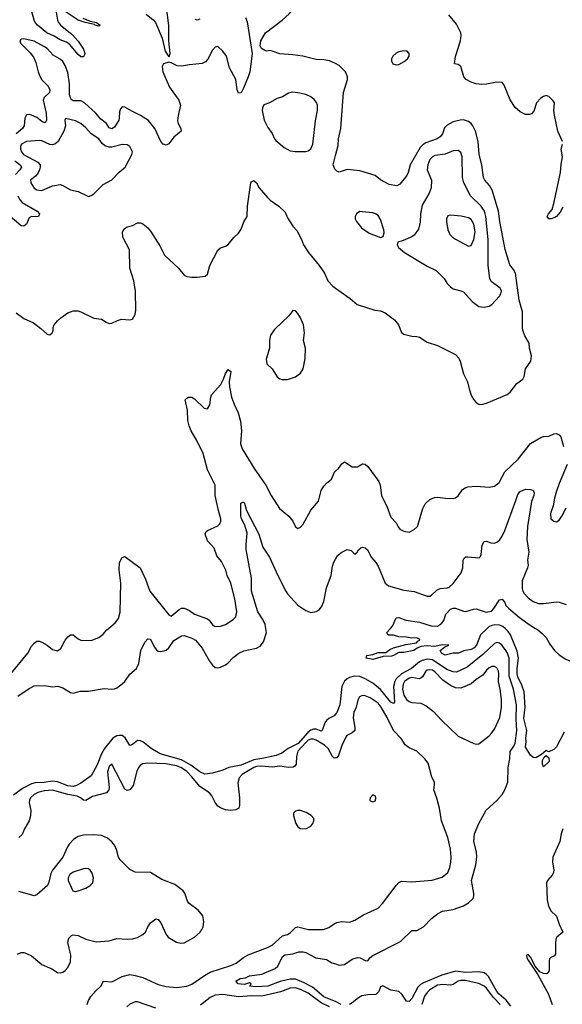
# Model space of a CAD drawing. Header units: inches. Extents: x 1473912 to 1647258, y 640388 to 773423.
# Tile 329 of 420: x 1557558 to 1561755, y 727090 to 734713. Entities that reach past the tile are written whole.
import ezdxf

# ---------------------------------------------------------------- set-up
doc = ezdxf.new("R2010")
doc.units = ezdxf.units.IN
doc.header["$MEASUREMENT"] = 0
for name, color, linetype in [('B5752', 7, 'Continuous'), ('B5753', 7, 'Continuous'), ('B5762', 7, 'Continuous'), ('B5763', 7, 'Continuous')]:
    doc.layers.add(name, color=color, linetype=linetype)

msp = doc.modelspace()

# ---------------------------------------------------------------- linework, layer by layer
at = {"layer": 'B5752', "color": 5}
for points, elevation in [([(1557430, 729575.8), (1557621.3, 729810), (1557650, 729862.8), (1557670, 729886.8), (1557690, 729901), (1557710, 729901), (1557730, 729894.8), (1557770, 729870.7), (1557810, 729836.3), (1557850, 729828), (1557876.3, 729843.7), (1557910, 729910.5), (1557930, 729936.3), (1557950, 729950.6), (1557970, 729950.6), (1558010, 729919.3), (1558030, 729910.4), (1558110, 729908.2), (1558170, 729930.5), (1558202.8, 729957.2), (1558231.1, 729988.9), (1558244.5, 730000)], 680), ([(1557543.7, 729476.3), (1557630, 729536.5), (1557670, 729554.9), (1557750, 729557.4), (1557810, 729547), (1557853.7, 729553.7), (1557890, 729541.1), (1557950, 729503.1), (1557970, 729498.4), (1558026.3, 729513.7), (1558090, 729514.9), (1558210, 729536.1), (1558270, 729530.3), (1558290, 729533.1), (1558310, 729541.7), (1558350, 729570.3), (1558370, 729590.4), (1558410, 729645.7), (1558462.4, 729690), (1558478, 729730), (1558494.5, 729830), (1558525.9, 729894.1), (1558550, 729920.7), (1558570, 729917.3), (1558598.8, 729858.8), (1558615.4, 729835.4), (1558630, 729825.2), (1558650, 729821.4), (1558690, 729832.5), (1558710, 729851.1), (1558750, 729907.7), (1558810, 729943.5), (1558830, 729945.4), (1558890, 729925.2), (1558917.3, 729910), (1558970, 729847.9), (1559026.9, 729746.9), (1559050, 729715.8), (1559070, 729699.1), (1559090, 729695.5), (1559110, 729700.5), (1559150, 729719.3), (1559167.4, 729732.6), (1559210, 729776.4), (1559252.7, 729810), (1559292.6, 729827.4), (1559390, 729847.2), (1559418.2, 729861.8), (1559444.4, 729895.6), (1559467.8, 729970), (1559461.7, 730000)], 660), ([(1560000, 729336.3), (1559990, 729323.1), (1559950, 729303.7), (1559930, 729288), (1559918.3, 729270), (1559897.6, 729210), (1559890, 729204.9), (1559850, 729219.7), (1559830, 729220.6), (1559810, 729212.9), (1559786.5, 729193.5), (1559710.9, 729109.1), (1559633.2, 729070), (1559585.5, 729034.5), (1559542.6, 729017.4), (1559445, 728995), (1559370, 728984.3), (1559270, 728942.1), (1559176.2, 728923.8), (1559130, 728904.2), (1559050, 728879.8), (1558990, 728873), (1558950, 728889.9), (1558882.4, 728942.4), (1558810, 728982.6), (1558643.8, 729030), (1558573.5, 729070), (1558510, 729122), (1558491.2, 729131.2), (1558470, 729131.5), (1558430, 729102.4), (1558410, 729094), (1558373.4, 729153.5), (1558350.3, 729170.3), (1558330, 729172.7), (1558310, 729168.2), (1558278.1, 729150), (1558213.3, 729070), (1558191.4, 729030), (1558156.2, 728943.8), (1558110, 728859.3), (1558030, 728802.3), (1557996.1, 728783.9), (1557970, 728777.2), (1557930, 728780.9), (1557850, 728812.9), (1557810, 728818.5), (1557746.6, 728806.6), (1557675.9, 728804.1), (1557650, 728798.5), (1557578.6, 728761.4), (1557510, 728709.7)], 660), ([(1560000, 728997.4), (1559990, 728996.4), (1559976.4, 729010), (1559944.2, 729070), (1559916.5, 729096.5), (1559850, 729135.5), (1559830, 729142.7), (1559810, 729142.1), (1559790, 729134.1), (1559770, 729117.6), (1559709.6, 729050), (1559697.7, 729010), (1559696.1, 728950), (1559686.1, 728933.9), (1559673.5, 728926.5), (1559636.1, 728923.9), (1559570, 728933.5), (1559510, 728926.5), (1559430, 728934.9), (1559390, 728930.9), (1559370, 728922.9), (1559279, 728870), (1559255.2, 728844.8), (1559246.3, 728806.3), (1559258.3, 728690), (1559258.2, 728630), (1559251.8, 728608.2), (1559230, 728596), (1559190, 728592), (1559150, 728596), (1559110, 728610.9), (1559090, 728623.5), (1559070, 728652.8), (1559044.3, 728704.3), (1559026.9, 728726.9), (1558950, 728776.1), (1558890, 728852.7), (1558850, 728892.3), (1558810, 728921.7), (1558770, 728936.7), (1558688.9, 728951.1), (1558550, 728958), (1558508.1, 728951.9), (1558490, 728940.4), (1558476.5, 728923.5), (1558464.6, 728895.4), (1558434.4, 728785.6), (1558410, 728749.6), (1558390, 728746), (1558370, 728757), (1558270, 728949.3), (1558250, 728932.3), (1558237.3, 728890), (1558250.2, 728769.8), (1558247.9, 728750), (1558230, 728727.8), (1558120.3, 728699.7), (1558070, 728668.6), (1558050, 728669.8), (1558027.8, 728690), (1558002.9, 728702.9), (1557930, 728714.9), (1557810, 728748.5), (1557750, 728743.4), (1557699, 728730), (1557670, 728715.8), (1557642.3, 728690), (1557632.2, 728670), (1557629.5, 728650), (1557643.8, 728590), (1557640.9, 728550), (1557630, 728509.6), (1557595, 728450), (1557576.1, 728403.9), (1557550, 728382.6)], 680), ([(1557541, 727479), (1557570, 727490.6), (1557590, 727490.7), (1557610, 727483.8), (1557650, 727465.7), (1557730, 727398.4), (1557805.1, 727365.1), (1557850, 727338), (1557870, 727334.9), (1557890, 727339.3), (1557910, 727352.7), (1557930, 727375.5), (1557950, 727418.8), (1557954.3, 727470), (1557930.4, 727570), (1557937.1, 727603), (1557957.1, 727622.9), (1557972.3, 727627.7), (1558010, 727623.6), (1558070, 727595.7), (1558150, 727572.9), (1558250, 727582.7), (1558310, 727599.1), (1558390, 727594.2), (1558430, 727597.2), (1558470, 727608.1), (1558509.6, 727630), (1558529.6, 727650), (1558548.4, 727691.5), (1558570, 727720.7), (1558610, 727751), (1558630, 727746), (1558650, 727721), (1558690.4, 727630), (1558707.2, 727610), (1558770, 727571.3), (1558804.7, 727564.7), (1558830, 727567.3), (1558910, 727610.4), (1558953.3, 727650), (1558967.6, 727670), (1558976.9, 727690), (1558982.4, 727730), (1558975.1, 727775.1), (1558939.1, 727819.1), (1558869.3, 727870), (1558855.1, 727890), (1558834.5, 727950), (1558820.9, 727970), (1558758, 728018), (1558657.4, 728057.4), (1558570, 728109.6), (1558450, 728113.7), (1558410, 728133.7), (1558335, 728210), (1558323.1, 728230), (1558306.3, 728290), (1558290, 728322), (1558269.3, 728349.3), (1558236.1, 728376.1), (1558190, 728396.7), (1558130, 728403.2), (1558050, 728399.3), (1558010.1, 728389.9), (1557973.2, 728366.9), (1557939.6, 728330), (1557926.7, 728310), (1557892.3, 728230), (1557811.3, 728128.7), (1557797.7, 728102.3), (1557783.2, 728036.8), (1557771.7, 728010), (1557690, 727937.2), (1557670, 727930.8), (1557550, 727962.6)], 720), ([(1558080.1, 727090), (1558090, 727119.1), (1558109, 727151), (1558146.3, 727193.7), (1558186.1, 727230), (1558206.6, 727270), (1558270, 727265.7), (1558350, 727306.5), (1558410, 727320.1), (1558450, 727314.7), (1558510, 727298.9), (1558630, 727244), (1558690, 727227.3), (1558770, 727220.1), (1558850.2, 727230.2), (1558890, 727246.8), (1558986.4, 727313.6), (1559030, 727338.1), (1559190, 727390.9), (1559231, 727410), (1559290, 727454), (1559326, 727474), (1559475.1, 727530), (1559510, 727547.7), (1559590, 727619.5), (1559630, 727630.3), (1559650, 727643.7), (1559690, 727686.3), (1559710, 727690.2), (1559791.2, 727668.8), (1559908, 727670), (1559950, 727684.2), (1559990, 727714.4), (1560000, 727719)], 680), ([(1560000, 727111.7), (1559980.9, 727120.9), (1559910, 727147.6), (1559822.2, 727222.2), (1559757.6, 727257.6), (1559690, 727285.3), (1559650, 727285.6), (1559573.5, 727266.5), (1559478, 727230), (1559385.3, 727225.3), (1559338, 727230), (1559348, 727250), (1559336, 727256), (1559295.5, 727244.5), (1559270, 727245.6), (1559248.7, 727250), (1559229, 727270), (1559264, 727290), (1559305.5, 727294.5), (1559336, 727310), (1559430, 727322.8), (1559532.9, 727367.1), (1559553.5, 727386.5), (1559590, 727460.6), (1559610, 727472.7), (1559670, 727480.2), (1559715.8, 727495.8), (1559750, 727496.5), (1559770, 727491.4), (1559849.1, 727449.1), (1559930, 727436.5), (1559971.8, 727411.8), (1560000, 727403.4)], 660), ([(1559954.9, 727070), (1559890, 727103.1), (1559790, 727176.2), (1559730, 727204.7), (1559690, 727217.4), (1559650, 727215.8), (1559574.2, 727185.8), (1559430, 727153.5), (1559350, 727155.4), (1559250, 727148.8), (1559130, 727165.6), (1559070, 727161.6), (1559030, 727142.8), (1558955.4, 727084.6)], 680), ([(1558610, 727061.6), (1558470, 727109), (1558450, 727109.2), (1558410, 727092), (1558386.4, 727070)], 680)]:
    msp.add_lwpolyline(points, dxfattribs=dict(at, elevation=elevation))
for points, elevation in [([(1559710, 728591.3), (1559690, 728586), (1559676.3, 728570), (1559675.5, 728550), (1559693, 728490), (1559710, 728464), (1559730, 728450.7), (1559770, 728447.7), (1559809, 728470), (1559825.2, 728490), (1559832.3, 728510), (1559832.7, 728530), (1559813.4, 728553.4), (1559774.5, 728574.5), (1559730, 728589.6)], 720), ([(1558070, 728142.9), (1558050, 728138.7), (1557970, 728113), (1557945.4, 728094.6), (1557932.2, 728070), (1557932.3, 728050), (1557968.7, 727968.7), (1557990, 727963.1), (1558010, 727968.4), (1558070, 727990.3), (1558101.6, 728010), (1558122.9, 728030), (1558127.3, 728070), (1558116.2, 728110), (1558102.7, 728130), (1558090, 728138.4)], 740)]:
    msp.add_lwpolyline(points, close=True, dxfattribs=dict(at, elevation=elevation))
at = {"layer": 'B5753', "color": 5}
for points, elevation in [([(1560000, 734372.6), (1559953.9, 734393.9), (1559910, 734402), (1559850, 734404.7), (1559748, 734430), (1559670, 734442), (1559570, 734447.3), (1559510, 734469.5), (1559490, 734473.2), (1559470, 734469.2), (1559453.6, 734473.6), (1559429.3, 734489.3), (1559419, 734510), (1559424, 734550), (1559459, 734610), (1559587.6, 734710), (1559641.2, 734758.8), (1559732.9, 734867.1), (1559810, 734946.7), (1559875.2, 734984.8), (1559931.8, 735030), (1559980.7, 735059.3), (1560000, 735074)], 720), ([(1557840.4, 734770), (1557848.8, 734710), (1557857.8, 734690), (1557874, 734670), (1557960.5, 734600.5), (1558010, 734546.5), (1558050, 734483.7), (1558062.2, 734450), (1558059.6, 734440.4), (1558050, 734425.7), (1558030, 734426.2), (1558010, 734442.5), (1557943.4, 734523.4), (1557919.4, 734539.4), (1557870, 734557.3), (1557824.8, 734584.8), (1557768.3, 734610), (1557694.7, 734670), (1557677.1, 734690), (1557668.7, 734708.8), (1557636, 734830)], 680), ([(1558044.9, 734724.9), (1558101.6, 734701.6), (1558152.7, 734690), (1558178.9, 734670), (1558170, 734662.7), (1558140.7, 734670), (1558136.9, 734676.9), (1558065.1, 734690), (1558010, 734709.9), (1557870, 734802.8)], 680), ([(1559304, 734730), (1559317.2, 734697.2), (1559355.5, 734450), (1559337.1, 734310), (1559326.2, 734270), (1559290, 734182.9), (1559270, 734147.6), (1559250, 734143.6), (1559238.8, 734170), (1559229.9, 734250), (1559181.3, 734341.3), (1559156.1, 734430), (1559130, 734469.7), (1559090, 734506.6), (1559070, 734500.9), (1559050, 734477.6), (1559013.3, 734406.7), (1558993.8, 734386.2), (1558970, 734373.2), (1558870, 734364), (1558810, 734352.7), (1558776.2, 734356.2), (1558730, 734379), (1558710, 734383.7), (1558668.9, 734371.1), (1558658.7, 734350), (1558664, 734310), (1558716.9, 734190), (1558788.2, 734090), (1558801.6, 734050), (1558783.1, 733970), (1558779.5, 733930), (1558783.8, 733910), (1558804, 733870), (1558806.8, 733850), (1558750, 733803), (1558710, 733751.5), (1558690, 733742), (1558666.6, 733750), (1558650, 733769.6), (1558602, 733870), (1558552.7, 733932.7), (1558492, 733972), (1558424.4, 734004.4), (1558370, 734036.8), (1558350, 734037.6), (1558336.7, 734023.3), (1558330, 733999), (1558328.3, 733950), (1558323.8, 733936.2), (1558290, 733880.8), (1558270, 733867.5), (1558250, 733875.3), (1558229.9, 733910), (1558183.9, 733943.9), (1558146.8, 733990), (1558058.3, 734070), (1558030, 734084.9), (1557970, 734084.3), (1557954.9, 734094.9), (1557943.9, 734130), (1557943.2, 734216.8), (1557930, 734303.1), (1557910, 734358.6), (1557890, 734390.5), (1557870, 734407.1), (1557817.7, 734437.7), (1557770, 734489.3), (1557750, 734503.7), (1557670, 734547.5), (1557590, 734564.5), (1557570, 734563), (1557563.4, 734556.6), (1557559.6, 734550), (1557564.5, 734530), (1557637.5, 734457.5), (1557663, 734423), (1557682.7, 734382.7), (1557699.9, 734310), (1557714.7, 734270), (1557728.2, 734248.2), (1557778.7, 734198.7), (1557791.4, 734170), (1557787.3, 734150), (1557746.2, 734110), (1557737.9, 734090), (1557763, 733990), (1557764.7, 733935.3), (1557758.5, 733921.5), (1557750, 733915.3), (1557730, 733923.6), (1557690, 733956.2), (1557650, 733974.3), (1557630, 733978.4), (1557610, 733975.8), (1557597.6, 733950), (1557593, 733890), (1557579, 733870), (1557529.7, 733830.3)], 720), ([(1558536.5, 734756.5), (1558591.1, 734711.1), (1558608.7, 734690), (1558659.1, 734570), (1558683.7, 734470), (1558710, 734426), (1558713.2, 734426.8), (1558720.7, 734450), (1558710.9, 734550), (1558711.1, 734668.9), (1558696.8, 734790)], 720), ([(1558950, 734716.7), (1558930, 734709.2), (1558914.4, 734714.4)], 680), ([(1560000, 733551.6), (1559995.9, 733555.9), (1559981.6, 733590), (1560000, 733661.2)], 720), ([(1557520.9, 733620.9), (1557561, 733590), (1557571.8, 733570), (1557559.8, 733550), (1557524.7, 733515.3)], 720), ([(1557530, 732442.6), (1557590, 732400.3), (1557665.1, 732365.1), (1557722, 732322), (1557770, 732278), (1557790, 732272), (1557808, 732290), (1557815.3, 732304.7), (1557815.3, 732330), (1557825.2, 732350), (1557850, 732381), (1557874.8, 732405.2), (1557930, 732444.7), (1557970, 732458), (1558010, 732458), (1558030, 732451.3), (1558130, 732402.8), (1558190, 732394), (1558226, 732370), (1558250, 732361.6), (1558270, 732364.4), (1558314.6, 732385.4), (1558346.1, 732393.9), (1558410, 732390.3), (1558430, 732395.8), (1558450, 732430.5), (1558456.1, 732463.9), (1558453.5, 732610), (1558439.9, 732690), (1558409.9, 732790), (1558407.2, 732930), (1558356, 733030), (1558353.3, 733070), (1558365.7, 733094.3), (1558390, 733108.4), (1558430, 733118.7), (1558470, 733139.5), (1558490, 733141.1), (1558510, 733132.9), (1558550, 733101.1), (1558570, 733075.8), (1558641.2, 732961.2), (1558678, 732890), (1558784.9, 732790), (1558830, 732735.5), (1558850, 732725.3), (1558890, 732720.3), (1558930, 732719.3), (1558993.2, 732726.8), (1559010, 732742), (1559029.7, 732810), (1559090, 732928.2), (1559110, 732948), (1559150, 732960.5), (1559170, 732973.4), (1559214.1, 733025.9), (1559250, 733060.5), (1559269.6, 733090), (1559291.5, 733148.5), (1559317, 733190), (1559320.9, 733270), (1559345.1, 733450), (1559350, 733458.8), (1559370, 733466.8), (1559390, 733450.8), (1559410.3, 733410.3), (1559475.2, 733335.2), (1559495.5, 733315.5), (1559561, 733270), (1559610, 733222.8), (1559630, 733178.8), (1559670, 733114.8), (1559701.1, 733081.1), (1559738.8, 733010), (1559754, 732970), (1559790.5, 732910.5), (1559874, 732810), (1559914.8, 732750), (1559941, 732690), (1559978.8, 732650), (1560000, 732635)], 720), ([(1557542.9, 733350), (1557558.5, 733318.5), (1557577.2, 733297.2), (1557693.4, 733230), (1557710.4, 733210), (1557702.8, 733190), (1557690, 733186), (1557650, 733188.6), (1557630, 733179.7), (1557609.4, 733130.6), (1557590, 733113.5), (1557570, 733117.2), (1557464.7, 733204.7)], 720), ([(1558244.5, 730000), (1558297, 730043), (1558322.2, 730077.8), (1558334.4, 730125.6), (1558339.2, 730350), (1558326.5, 730453.5), (1558328.8, 730511.2), (1558349.6, 730550.4), (1558370, 730557.3), (1558489.2, 730469.2), (1558530, 730381.6), (1558564.4, 730290), (1558710, 730104.9), (1558730, 730096.3), (1558790, 730147.4), (1558810, 730156.9), (1558830, 730157.7), (1558870, 730139.7), (1558910.4, 730110), (1559010, 730075.2), (1559024, 730064), (1559050, 730028.2), (1559070, 730015.8), (1559110, 730018.7), (1559150, 730032), (1559209.8, 730070.2), (1559230, 730090.8), (1559237.6, 730130), (1559222.8, 730230), (1559190.7, 730350.7), (1559163.5, 730410), (1559151.1, 730451.1), (1559118.2, 730518.2), (1559082.3, 730562.3), (1559062.3, 730622.3), (1559010, 730677.2), (1558992.3, 730730), (1559000.9, 730750), (1559010, 730758), (1559090, 730794.9), (1559105.1, 730810), (1559114, 730830), (1559113.5, 730850), (1559094.3, 730914.3), (1559070.9, 731030), (1559070.7, 731110), (1559009.2, 731229.2), (1558975.6, 731355.6), (1558929.9, 731450), (1558884.9, 731530), (1558868.5, 731570), (1558857, 731610), (1558854.7, 731690), (1558837.6, 731770), (1558850, 731783.8), (1558864, 731790), (1558890, 731790.2), (1558910, 731776.5), (1558984.5, 731704.5), (1559010, 731699.3), (1559028.6, 731731.4), (1559035.1, 731790), (1559042, 731810), (1559112.8, 731890), (1559135.1, 731930), (1559150, 731974.8), (1559170, 732004), (1559190.2, 731990.2), (1559178, 731910), (1559179.7, 731870), (1559197.2, 731790), (1559215.8, 731735.8), (1559246.9, 731670), (1559265.7, 731605.7), (1559274.2, 731530), (1559266.2, 731430), (1559277.8, 731390), (1559376.5, 731230), (1559460.9, 731110), (1559502.4, 731030), (1559568.4, 730930), (1559640.5, 730870), (1559670.3, 730830.3), (1559690, 730786), (1559710, 730774.8), (1559730, 730784), (1559750, 730807.3), (1559810, 730914.8), (1559870, 730986.8), (1559890.9, 731069.1), (1559910, 731102), (1559930, 731124.9), (1559970, 731156), (1559992.3, 731210), (1560000, 731216.9)], 680), ([(1559461.7, 730000), (1559455.7, 730030), (1559439, 730070), (1559400.3, 730130), (1559350.7, 730290), (1559351.9, 730390), (1559309.8, 730610.2), (1559308.8, 730650), (1559317.8, 730737.8), (1559298.5, 730798.5), (1559273, 730850), (1559268, 730870), (1559268.5, 730970), (1559282.9, 730977.1), (1559290, 730978), (1559297.1, 730970), (1559312.9, 730912.9), (1559407.2, 730730), (1559438.7, 730630), (1559490, 730552.2), (1559554, 730410), (1559615.3, 730290), (1559628.8, 730268.8), (1559710, 730181.6), (1559770, 730140.4), (1559810, 730124.9), (1559850, 730130.4), (1559874.9, 730145.1), (1559893.5, 730166.5), (1559910.9, 730210), (1559930, 730314.8), (1559967.2, 730410), (1559976.6, 730483.4), (1559987.1, 730512.9), (1560000, 730536.6)], 660)]:
    msp.add_lwpolyline(points, dxfattribs=dict(at, elevation=elevation))
for points, elevation in [([(1559668.1, 734151.9), (1559635.9, 734144.1), (1559590, 734115.1), (1559550, 734104), (1559491.3, 734068.7), (1559447.2, 734052.8), (1559434.9, 734030), (1559434, 734010), (1559450, 733934), (1559477.4, 733877.4), (1559510, 733830.7), (1559528.2, 733790), (1559538.6, 733778.6), (1559603.1, 733723.1), (1559650, 733696.9), (1559688.3, 733691.7), (1559770, 733691.7), (1559790, 733698), (1559810, 733712.4), (1559825.6, 733750), (1559846, 733930), (1559862.3, 734010), (1559860.6, 734050), (1559852.5, 734072.5), (1559835.8, 734095.8), (1559810, 734115.4), (1559770, 734132.6), (1559710, 734147.9)], 740), ([(1557911.1, 733948.9), (1557906, 733934), (1557912.6, 733890), (1557899.8, 733850), (1557855.2, 733770), (1557830.1, 733749.9), (1557810, 733744.7), (1557790, 733746.8), (1557730, 733775.7), (1557710, 733777.3), (1557610, 733770.9), (1557572.6, 733750), (1557563.1, 733730), (1557563.8, 733710), (1557570.9, 733690), (1557588.1, 733670), (1557698, 733610), (1557714.9, 733590), (1557716.5, 733570), (1557711.8, 733550), (1557697.5, 733522.5), (1557679.1, 733500.9), (1557641.6, 733470), (1557642.6, 733450), (1557670, 733408.7), (1557690, 733395.8), (1557730, 733390.4), (1557810, 733427.2), (1557870, 733435.8), (1557891, 733430), (1557950, 733396.3), (1558010, 733384), (1558090, 733344.7), (1558110, 733351), (1558130, 733366), (1558203.1, 733436.9), (1558270, 733473), (1558326.7, 733533.3), (1558372.7, 733570), (1558426, 733670), (1558429.3, 733690), (1558408.7, 733730), (1558390, 733744), (1558350, 733746.6), (1558270, 733725.4), (1558250, 733725.4), (1558215.2, 733735.2), (1558194.6, 733754.6), (1558169.7, 733790), (1558109.8, 733829.8), (1558070, 733876.3), (1558030, 733909.6), (1557990, 733931.1)], 740), ([(1559670, 732462), (1559639.5, 732420.5), (1559530, 732315.3), (1559497.6, 732270), (1559488.8, 732230), (1559489.4, 732170), (1559463.8, 732083.8), (1559468.7, 732050), (1559511, 732011), (1559550, 731948.5), (1559570, 731932.2), (1559587.6, 731927.6), (1559630, 731928.7), (1559690, 731948.2), (1559730, 731975.5), (1559749.6, 732010), (1559767.2, 732090), (1559768.4, 732170), (1559752.6, 732230), (1559759.8, 732290), (1559752.1, 732350), (1559730, 732406), (1559710, 732437.2), (1559690, 732459)], 720)]:
    msp.add_lwpolyline(points, close=True, dxfattribs=dict(at, elevation=elevation))
at = {"layer": 'B5762', "color": 5}
for points, elevation in [([(1561175.1, 730000), (1561123.1, 729950), (1561090.9, 729870), (1561073.2, 729850), (1561050, 729837.3), (1560994.1, 729825.9), (1560952, 729810), (1560910, 729809.6), (1560850, 729793.2), (1560821.2, 729810), (1560809.4, 729830.6), (1560844, 729856), (1560878, 729870), (1560825.5, 729874.5), (1560770, 729859.7), (1560710, 729865.2), (1560660.2, 729859.8), (1560631.9, 729848.1), (1560607.7, 729830), (1560530, 729814.5), (1560490, 729814), (1560450.4, 729789.6), (1560434.2, 729785.8), (1560370, 729782), (1560290, 729760.7), (1560238, 729770), (1560242, 729790), (1560290, 729798.7), (1560330, 729814.9), (1560390, 729813), (1560422, 729838), (1560449.6, 729850.4), (1560543.5, 729876.5), (1560628, 729890), (1560638, 729902), (1560653.2, 729910), (1560650, 729918), (1560630, 729928.7), (1560590, 729924), (1560550, 729934), (1560490, 729935.3), (1560450, 729948), (1560407.3, 729947.3), (1560398, 729970), (1560425.5, 730000)], 640), ([(1561770, 729198.4), (1561710, 729084.2), (1561690, 729063), (1561650, 729044), (1561630, 729055.3), (1561594.8, 729025.2), (1561550, 728999), (1561530, 729001.2), (1561510, 729019.3), (1561470, 729082), (1561474.7, 729125.2), (1561472.2, 729150), (1561480.9, 729210), (1561456.4, 729303.6), (1561468.6, 729390), (1561459.2, 729510), (1561442.2, 729562.2), (1561410, 729626.9), (1561405.5, 729650), (1561405.1, 729690), (1561416.5, 729770), (1561405.6, 729825.6), (1561355, 729950), (1561337.5, 729977.5), (1561313.3, 730000)], 640), ([(1561548.8, 730000), (1561565.5, 729990), (1561600.7, 729960.7), (1561630, 729930.6), (1561658.2, 729878.2), (1561694.9, 729830), (1561730, 729797.1), (1561783, 729763), (1561825.5, 729745.5), (1561870, 729741.5), (1561930, 729752.8), (1561955.3, 729764.7), (1562002.5, 729797.5), (1562028.7, 729830), (1562070, 729899.1), (1562107.3, 729932.7), (1562120.9, 729970), (1562117.2, 730000)], 640), ([(1560000, 727403.4), (1560030, 727394.3), (1560070, 727399.7), (1560130, 727439.6), (1560170, 727452.7), (1560190.2, 727450.2), (1560230, 727430.4), (1560250, 727428), (1560265.6, 727450), (1560290.5, 727469.5), (1560503, 727577), (1560590, 727660.7), (1560630, 727661.6), (1560682, 727690), (1560744.5, 727755.5), (1560788.7, 727791.3), (1560827.7, 727812.3), (1560910, 727825.5), (1560990, 727852.6), (1561030, 727874.9), (1561066.3, 727910), (1561071.6, 727930), (1561070, 727948), (1561052.6, 728050), (1561085.6, 728170), (1561094.6, 728230), (1561090.6, 728270), (1561071.2, 728350), (1561075.6, 728410), (1561110, 728490.7), (1561166.3, 728593.7), (1561250, 728668.4), (1561290, 728715.3), (1561311.9, 728750), (1561332.7, 728810), (1561336.4, 728923.6), (1561348.9, 728990), (1561351.4, 729048.6), (1561379.8, 729090), (1561390, 729113.4), (1561403.8, 729210), (1561397.9, 729297.9), (1561402, 729410), (1561377.4, 729530), (1561344.9, 729630), (1561344.3, 729770), (1561331.5, 729810), (1561319.4, 729830), (1561290, 729868.2), (1561270, 729885.8), (1561250, 729890.8), (1561230, 729883.5), (1561140.2, 729799.8), (1561018.8, 729701.2), (1560937.1, 729662.9), (1560910, 729664.6), (1560861.9, 729681.9), (1560750, 729756), (1560710, 729762), (1560670, 729752.3), (1560650, 729742.3), (1560589.8, 729690.2), (1560512, 729648), (1560470.1, 729610), (1560458.4, 729590), (1560449.2, 729550), (1560457.2, 729430), (1560450, 729419.7), (1560430, 729429), (1560347.9, 729527.9), (1560290, 729577.1), (1560230, 729611), (1560190, 729627.4), (1560150, 729629.9), (1560110, 729621.2), (1560089.7, 729610.3), (1560070, 729591.6), (1560050.2, 729550.2), (1560033.7, 729410), (1560010, 729349.6), (1560000, 729336.3)], 660), ([(1560000, 727719), (1560010, 727723.7), (1560050, 727730.3), (1560110, 727726.7), (1560150, 727740.8), (1560216.3, 727783.7), (1560330, 727834), (1560364.7, 727870), (1560468.7, 728011.3), (1560490, 728033), (1560510, 728044.4), (1560590, 728038), (1560747.7, 728052.3), (1560824.9, 728075.1), (1560870, 728110.7), (1560886.3, 728150), (1560893.8, 728190), (1560895.9, 728230), (1560891.2, 728291.2), (1560870, 728381.2), (1560820.9, 728510), (1560805.1, 728610), (1560785.8, 728685.8), (1560761.6, 728750), (1560767.6, 728790), (1560765.6, 728810), (1560745.6, 728850), (1560716.6, 728956.6), (1560691.1, 728991.1), (1560629.5, 729050), (1560570, 729076.1), (1560539.2, 729099.2), (1560508.7, 729148.7), (1560448.9, 729210), (1560401.6, 729310), (1560353.9, 729390), (1560330, 729421.1), (1560270, 729464.1), (1560230, 729479.4), (1560210, 729480.3), (1560187.4, 729470), (1560174.4, 729445.6), (1560159.5, 729390), (1560143, 729350), (1560136.3, 729310), (1560150.9, 729230), (1560149.2, 729210), (1560130, 729191.8), (1560089.5, 729170.5), (1560081.2, 729158.8), (1560050, 729094.5), (1560022.7, 729017.3), (1560010, 728998.3), (1560000, 728997.4)], 680), ([(1561759.1, 728450), (1561745.7, 728410), (1561735.8, 728350), (1561681.6, 728230), (1561679.4, 728190), (1561689.3, 728130.7), (1561687.6, 728110), (1561676.2, 728090), (1561640.2, 728050), (1561633.2, 728030), (1561638.9, 727898.9), (1561647.8, 727850), (1561670, 727812.7), (1561710, 727773), (1561730.2, 727710), (1561760.4, 727650), (1561712.9, 727610), (1561706.3, 727593.7), (1561701.6, 727558.4), (1561702, 727478), (1561694.4, 727465.6), (1561666, 727454), (1561656.8, 727443.2), (1561653, 727427), (1561653, 727350), (1561638, 727330), (1561630, 727326.6), (1561610, 727329.3), (1561582.5, 727342.5), (1561544.7, 727384.7), (1561510, 727456), (1561490, 727477.2), (1561478, 727470), (1561480.7, 727450), (1561490, 727431.3), (1561563, 727323), (1561648.9, 727170), (1561677.8, 727090)], 660), ([(1561356.1, 727076.1), (1561321.6, 727121.6), (1561265.7, 727170), (1561250, 727190.5), (1561185.2, 727305.2), (1561170, 727322.1), (1561150, 727334.2), (1561110, 727341.9), (1561010, 727335.9), (1560930, 727347), (1560824.3, 727315.7), (1560682.6, 727257.4), (1560657.1, 727242.9), (1560637.2, 727222.8), (1560590, 727136.3), (1560570, 727111.2), (1560550, 727115.8), (1560513.6, 727170), (1560490.4, 727190.4), (1560430, 727201), (1560366.7, 727233.3), (1560350, 727225.2), (1560335.8, 727190), (1560312.8, 727167.2), (1560250, 727163.4), (1560205.1, 727154.9), (1560178.2, 727141.8), (1560130, 727101.7), (1560110, 727089.8)], 660), ([(1561275.1, 727090), (1561222.5, 727142.5), (1561170, 727215.3), (1561150, 727231.1), (1561110, 727251.6), (1561004.6, 727275.4), (1560970, 727275), (1560950, 727269.9), (1560910, 727244.4), (1560890, 727237.5), (1560830, 727244.7), (1560790, 727237.5), (1560730, 727202), (1560710, 727182.7), (1560690, 727153.2), (1560668, 727090)], 680), ([(1560045.6, 727090), (1560000, 727111.7)], 660)]:
    msp.add_lwpolyline(points, dxfattribs=dict(at, elevation=elevation))
for points, elevation in [([(1561230, 729706.4), (1561210, 729704.4), (1561190, 729695.9), (1561170, 729678.2), (1561140.7, 729639.3), (1561090, 729605.6), (1561050, 729571), (1560970, 729536.8), (1560930, 729541.5), (1560890, 729558.7), (1560830, 729601.1), (1560770, 729665.2), (1560750, 729676), (1560730, 729679.7), (1560710, 729677.1), (1560698.4, 729670), (1560673.7, 729626.3), (1560663, 729617), (1560648.9, 729611.1), (1560590, 729619.9), (1560570, 729615.9), (1560534.9, 729590), (1560524, 729570), (1560519.7, 729530), (1560530, 729484.4), (1560551.1, 729450), (1560570, 729435.1), (1560590, 729427.2), (1560660.5, 729420.5), (1560701.3, 729401.3), (1560758.1, 729358.1), (1560821.6, 729290), (1560950, 729165.7), (1561070, 729108.7), (1561090, 729104.9), (1561110, 729108.2), (1561190, 729168.7), (1561210, 729192), (1561233.1, 729226.9), (1561273.2, 729310), (1561285.8, 729390), (1561284, 729450), (1561274.9, 729530), (1561262.4, 729590), (1561264.5, 729650), (1561261.3, 729670), (1561250, 729695.4)], 680), ([(1561610, 728929), (1561600.9, 728950), (1561602.5, 728977.5), (1561615.5, 729004.5), (1561630, 729016), (1561650, 728998.8), (1561654.6, 728970)], 640), ([(1560290, 728712.3), (1560268, 728690), (1560267.3, 728670), (1560270, 728664.7), (1560290, 728658.8), (1560310, 728666.8), (1560313.3, 728690), (1560310, 728702)], 720)]:
    msp.add_lwpolyline(points, close=True, dxfattribs=dict(at, elevation=elevation))
at = {"layer": 'B5763', "color": 5}
for points, elevation in [([(1561758, 733770), (1561719.5, 733850), (1561694.2, 733974.2), (1561689.6, 734010), (1561694, 734070), (1561685.6, 734085.6), (1561650, 734119), (1561630, 734125.2), (1561610, 734119), (1561590, 734105.2), (1561556.3, 734070), (1561534.4, 734005.6), (1561515.9, 733984.1), (1561502, 733978), (1561470, 733979), (1561430, 733999), (1561390, 734034), (1561352.9, 734092.9), (1561306.7, 734206.7), (1561290, 734227), (1561250, 734229.7), (1561170, 734213), (1561130, 734211.2), (1561090, 734216.4), (1561050, 734228), (1561012.7, 734250), (1560994.5, 734270), (1560969, 734350), (1560950, 734365.2), (1560922, 734370), (1560928.8, 734428.8), (1560967.3, 734550), (1560972.9, 734590), (1560970.5, 734610), (1560937.1, 734677.1), (1560877.1, 734750)], 680), ([(1560000, 733661.2), (1560020.3, 733739.7), (1560024.4, 733790), (1560040.9, 733870), (1560061.3, 734150), (1560093.6, 734250), (1560093.6, 734270), (1560077.6, 734310), (1560030, 734358.7), (1560000, 734372.6)], 720), ([(1560000, 732635), (1560114.1, 732554.1), (1560168.6, 732508.6), (1560304.9, 732464.9), (1560350, 732459.5), (1560384.4, 732444.4), (1560457.3, 732390), (1560487.3, 732350), (1560510.7, 732290.7), (1560530, 732278.8), (1560590, 732262.8), (1560630, 732260.7), (1560650, 732254), (1560710, 732217.1), (1560790, 732190.6), (1560930, 732120.5), (1560953.8, 732093.8), (1560965.3, 732070), (1560990.2, 731970.2), (1561022, 731910), (1561033.9, 731853.9), (1561050, 731806), (1561070.3, 731770.3), (1561088.9, 731748.9), (1561110, 731735.5), (1561130, 731734), (1561170, 731743.1), (1561330, 731812.6), (1561351.2, 731828.8), (1561402.7, 731897.3), (1561450, 731930.6), (1561459.7, 731950), (1561469.7, 732010.3), (1561513, 732070), (1561515.8, 732110), (1561500.5, 732170), (1561498.7, 732210), (1561464.9, 732264.9), (1561449.7, 732310), (1561446.2, 732330), (1561446.4, 732450), (1561421.7, 732541.7), (1561392.2, 732750), (1561378.5, 732778.5), (1561350, 732815.1), (1561314.1, 732934.1), (1561271.7, 733150), (1561262.1, 733230), (1561212.8, 733392.8), (1561192.9, 733430), (1561155.6, 733470), (1561145.3, 733490), (1561131.6, 733590), (1561111.2, 733670), (1561103.2, 733770), (1561083.6, 733850), (1561063.7, 733890), (1561050, 733908.7), (1561030, 733924), (1560990, 733937.4), (1560964, 733936), (1560910, 733921.1), (1560863.4, 733896.6), (1560844.5, 733875.5), (1560827.8, 733830), (1560810, 733806.3), (1560786.7, 733790), (1560700.7, 733759.3), (1560675.9, 733744.1), (1560655.8, 733724.3), (1560578, 733590), (1560563.7, 733530), (1560552.5, 733507.5), (1560499.2, 733440.8), (1560474.2, 733425.8), (1560416.6, 733436.6), (1560350, 733474), (1560307.1, 733507.1), (1560190, 733542.9), (1560090, 733553.3), (1560030, 733533.2), (1560010, 733541.2), (1560000, 733551.6)], 720), ([(1561759, 733261), (1561737.7, 733222.3), (1561710.6, 733189.4), (1561698.1, 733181.9), (1561670, 733172.4), (1561652.1, 733172.1), (1561638.2, 733190), (1561647.2, 733210), (1561675.9, 733244.1), (1561691, 733289), (1561741, 733530), (1561745.7, 733594.3), (1561757.2, 733650), (1561745.7, 733710), (1561757.2, 733750)], 680), ([(1560000, 731216.9), (1560022.8, 731237.2), (1560050, 731274), (1560070, 731290.8), (1560130, 731250.6), (1560170, 731250.7), (1560210, 731274.8), (1560230, 731270.8), (1560250, 731254), (1560337.1, 731137.1), (1560345.5, 731110), (1560356.5, 731030), (1560399.5, 730939.5), (1560430, 730860.5), (1560470, 730819.1), (1560485.7, 730785.7), (1560498.8, 730770), (1560530, 730753.4), (1560570, 730746.8), (1560610, 730767.3), (1560635.1, 730790), (1560676.9, 730930), (1560695.2, 730964.8), (1560730, 730999.1), (1560767.2, 731012.8), (1560790, 731015.5), (1560852.1, 731007.9), (1560910, 731006.8), (1560930, 731010.8), (1560950, 731026.8), (1560983.9, 731076.1), (1561002.7, 731090), (1561024.1, 731095.9), (1561090, 731102.6), (1561190, 731094), (1561230, 731102.4), (1561267.2, 731130), (1561310, 731213.4), (1561414.5, 731310), (1561510, 731433.2), (1561590, 731478), (1561610, 731484.9), (1561650, 731488.2), (1561690, 731507.2), (1561710, 731508.3), (1561730, 731500.2), (1561742.7, 731482.7), (1561764.2, 731410)], 680), ([(1561794, 731270), (1561730, 731122.7), (1561710, 731062), (1561694.9, 731010), (1561685.5, 730950), (1561663, 730890), (1561666, 730850), (1561690, 730831.3), (1561710, 730826), (1561730, 730838.8), (1561751.6, 730870), (1561785.1, 730934.9)], 680), ([(1560000, 730536.6), (1560015.3, 730564.7), (1560050, 730590.7), (1560090, 730610.7), (1560123, 730603), (1560150, 730576), (1560169.4, 730590.6), (1560179.3, 730610), (1560195.9, 730624.1), (1560210, 730628.2), (1560230, 730623.8), (1560247.7, 730610), (1560279.5, 730550), (1560312.1, 730512), (1560330, 730483), (1560385.3, 730350), (1560410, 730329.2), (1560530, 730295.5), (1560610, 730286.9), (1560710, 730248.9), (1560730, 730250.2), (1560742.5, 730257.5), (1560784.3, 730295.7), (1560810, 730309.3), (1560865.8, 730314.2), (1560879.7, 730320.3), (1560910.6, 730349.4), (1560971.6, 730430), (1560984.7, 730470), (1560988, 730530), (1560995.6, 730544.4), (1561010, 730553.4), (1561025.1, 730554.9), (1561113.3, 730546.7), (1561122.5, 730557.5), (1561126.5, 730573.5), (1561134.3, 730645.7), (1561150, 730674), (1561170, 730674.9), (1561202.8, 730662.7), (1561230, 730659.5), (1561250, 730667.2), (1561270, 730684.2), (1561290, 730713.7), (1561310, 730758.4), (1561396.8, 730990), (1561410, 731036.3), (1561430, 731060.3), (1561470, 731077.6), (1561510, 731077.1), (1561530, 731070.6), (1561537.6, 731050), (1561534.6, 731030), (1561516.2, 730983.8), (1561485.1, 730790), (1561480.5, 730690), (1561496, 730590), (1561485, 730530), (1561490.2, 730489.8), (1561486.7, 730470), (1561443.9, 730370), (1561443.5, 730310), (1561449.1, 730289.1), (1561460.7, 730270), (1561490, 730238), (1561530, 730207.9), (1561570, 730193.4), (1561610, 730193.7), (1561710, 730207), (1561730, 730204.4), (1561785.2, 730185.2)], 660), ([(1560425.5, 730000), (1560442, 730018), (1560470, 730082), (1560490, 730084.7), (1560544, 730064), (1560651.3, 730050), (1560740.3, 730020.2), (1560790, 730018.7), (1560821.5, 730038.5), (1560838.4, 730061.6), (1560854.5, 730110), (1560890, 730148.2), (1560910, 730157.7), (1560930, 730158.3), (1560990, 730134), (1561010, 730132.2), (1561068.7, 730150), (1561090, 730151.6), (1561167.5, 730127.5), (1561206.8, 730133.2), (1561226, 730154), (1561270, 730222.8), (1561290, 730226), (1561310, 730201), (1561318.8, 730178.8), (1561338.3, 730158.3), (1561425.4, 730085.4), (1561505.8, 730025.8), (1561548.8, 730000)], 640), ([(1561313.3, 730000), (1561296, 730016), (1561270, 730025.8), (1561232.5, 730027.6), (1561210, 730023.4), (1561187.8, 730012.2), (1561175.1, 730000)], 640)]:
    msp.add_lwpolyline(points, dxfattribs=dict(at, elevation=elevation))
for points, elevation in [([(1560530, 734472), (1560490, 734463.7), (1560470, 734453.6), (1560445.3, 734430), (1560434.4, 734410), (1560433, 734393), (1560444.9, 734370), (1560470, 734362.4), (1560490, 734365.3), (1560532.7, 734390), (1560557, 734410), (1560569.3, 734430), (1560571.6, 734450), (1560555.3, 734470)], 720), ([(1560950, 733699.8), (1560910, 733697.5), (1560850, 733672.2), (1560770, 733661), (1560750, 733652.2), (1560730, 733629.7), (1560714.3, 733590), (1560709.5, 733550), (1560742.7, 733470), (1560741.4, 733410), (1560726.5, 733370), (1560670, 733277.2), (1560658.8, 733210), (1560655.2, 733144.8), (1560642.6, 733090), (1560610, 733044.7), (1560590, 733031.5), (1560510, 732997.2), (1560486.8, 732993.2), (1560482, 732990), (1560478, 732970), (1560486.8, 732950), (1560534.8, 732910), (1560710, 732804.9), (1560780.7, 732770), (1560842, 732710), (1560864.9, 732670), (1560890, 732644.9), (1560911.3, 732630), (1560970, 732614.9), (1560990, 732605.5), (1561058.8, 732530), (1561110, 732493.4), (1561150, 732488.2), (1561190, 732494.9), (1561210, 732508), (1561270, 732572.2), (1561280.9, 732590), (1561285.6, 732610), (1561274.2, 732634.2), (1561205.7, 732685.7), (1561194, 732710), (1561180.6, 732810), (1561180.9, 733010), (1561162.9, 733190), (1561152.6, 733230), (1561128.4, 733268.4), (1561046.2, 733350), (1560993.6, 733450), (1560983.2, 733490), (1560979.4, 733650), (1560970, 733685.1)], 740), ([(1560190, 733227.3), (1560162, 733210), (1560153, 733190), (1560153, 733170), (1560163, 733150), (1560202.8, 733102.8), (1560261.5, 733061.5), (1560350, 733026), (1560370, 733034), (1560376.5, 733063.5), (1560374.2, 733085.8), (1560350, 733167), (1560330, 733197.2), (1560310.5, 733210.5), (1560290, 733216.8), (1560210, 733226.3)], 740), ([(1560890, 733200.5), (1560870, 733194), (1560858.4, 733170), (1560858.7, 733150), (1560870, 733086), (1560885.7, 733050), (1560904.9, 733030), (1560930, 733012.9), (1561030, 732960.4), (1561050, 732965.5), (1561070, 733010.6), (1561080.2, 733070), (1561070, 733129.6), (1561050, 733165.4), (1561030, 733178), (1560971.7, 733191.7)], 760)]:
    msp.add_lwpolyline(points, close=True, dxfattribs=dict(at, elevation=elevation))

doc.saveas('drawing.dxf')
